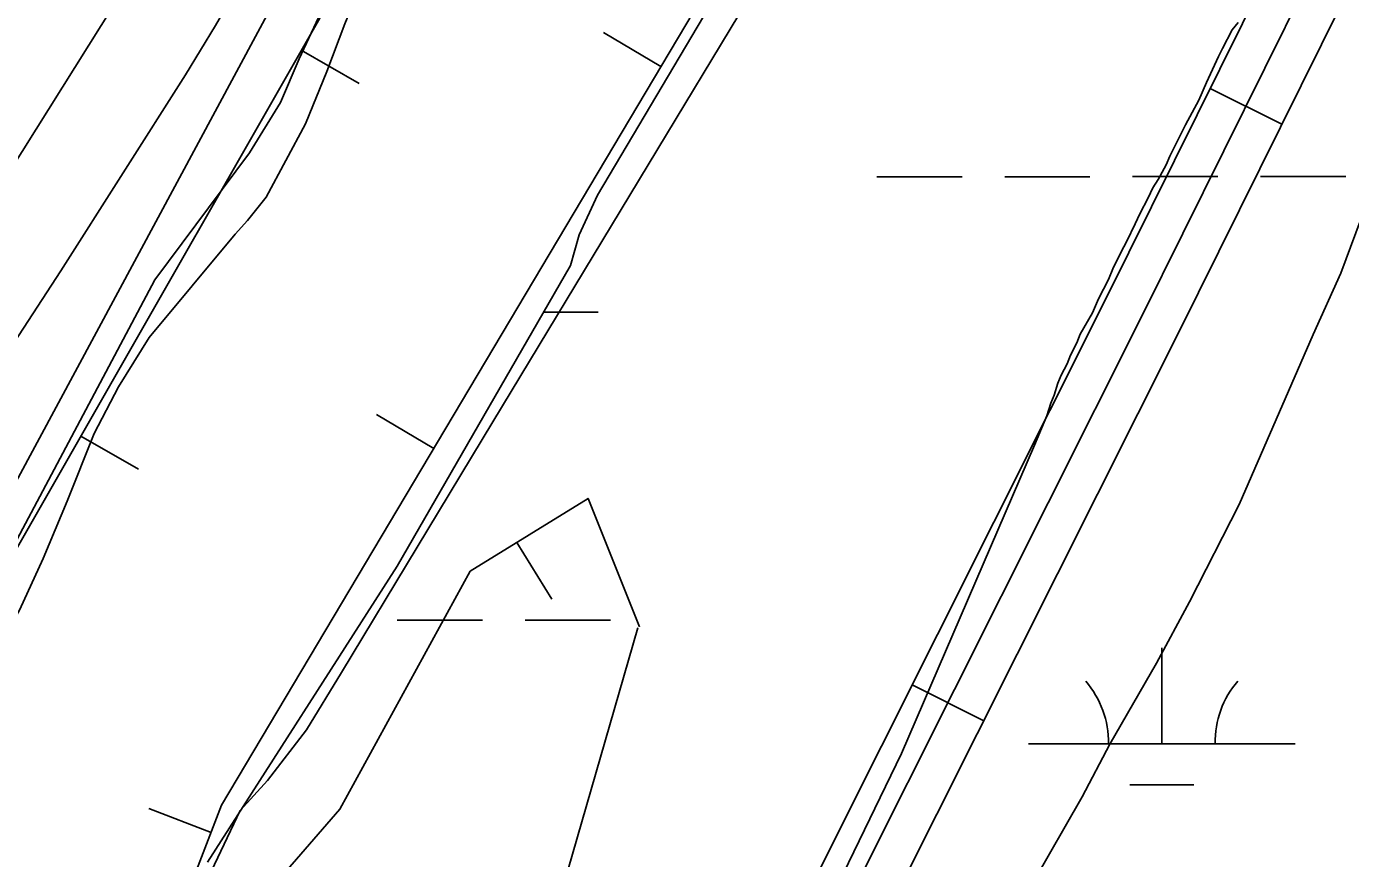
# Model space of a CAD drawing. Extents: x 3279314 to 3317160, y 734079 to 759431.
# Drawn here: x 3294552.7 to 3295049.5, y 744785.6 to 745097.5 of the extents above; entities that cross this region are included whole.
import ezdxf

# ---------------------------------------------------------------- set-up
doc = ezdxf.new("R2010")
doc.units = 0
for name, color, linetype in [('V-BORW-LINE', 7, 'Continuous'), ('V-LEVE-TOET', 7, 'Continuous'), ('V-ROAD-CNTR', 7, 'Continuous'), ('V-SITE-VEGE', 7, 'Continuous'), ('V-WETL-SWMP', 7, 'Continuous')]:
    doc.layers.add(name, color=color, linetype=linetype)

msp = doc.modelspace()

# ---------------------------------------------------------------- linework, layer by layer
at = {"layer": 'V-BORW-LINE'}
for p, q in [((3294790.71, 745082.49), (3294769.22, 745095.27)), ((3294655.85, 745088.62), (3294677.55, 745076.21)), ((3294705.52, 744939.31), (3294684.04, 744952.09)), ((3294573.13, 744944), (3294594.83, 744931.59)), ((3294736.68, 744904.1), (3294749.81, 744882.83)), ((3294622.01, 744795.32), (3294598.68, 744804.31))]:
    msp.add_line(p, q, dxfattribs=at)
for points in [[(3296579.92, 747680.55), (3296514.36, 747562.31), (3296442.81, 747474.87), (3296295.73, 747369.6), (3296182.91, 747282.81), (3296027.73, 747078.61), (3295925.34, 746895.76), (3295814.24, 746718.51), (3295699.07, 746646.74), (3295677.09, 746592.56), (3295458.27, 746356.21), (3295349.69, 746196.74), (3295230.88, 746003.15), (3295110.97, 745804.26), (3295055.03, 745610.54), (3294992.24, 745446.55), (3294899.66, 745256.67), (3294818.09, 745128.52), (3294625.97, 744805.6), (3294546.82, 744600.23), (3294527.39, 744482.04), (3294520.6, 744418.03), (3294430.4, 744156.18)], [(3294116.17, 743668.77), (3294201.13, 743837.99), (3294291.66, 744190.29), (3294349.13, 744432.49), (3294469.66, 744747.7), (3294478.37, 744778.32), (3294662.25, 745099.8), (3294784.19, 745326.13), (3294907.22, 745535.54), (3294920.38, 745568.09), (3294917.75, 745708.28), (3294917.88, 745822.87), (3295062.2, 746050.44), (3295337.79, 746450.59), (3295570.28, 746738.76), (3295640.95, 746821.03), (3295715.27, 746937.2), (3295879.45, 747161.67), (3295936.15, 747243.35), (3296030.89, 747356.46), (3296119.77, 747412.2), (3296285.83, 747515.92), (3296411.16, 747650.39)], [(3294114.83, 743666.04), (3294109.51, 743631.42), (3294157.24, 743617.77), (3294232.46, 743605.62), (3294251.75, 743658.87), (3294343.87, 743914.22), (3294430.4, 744156.18), (3294520.6, 744418.03), (3294527.39, 744482.04), (3294546.82, 744600.23), (3294625.97, 744805.6), (3294818.09, 745128.52), (3294899.66, 745256.67), (3294992.24, 745446.55)], [(3294662.25, 745099.8), (3294478.37, 744778.32), (3294469.66, 744747.7), (3294349.13, 744432.49), (3294291.66, 744190.29), (3294201.13, 743837.99), (3294116.17, 743668.77)], [(3294782.06, 744872.14), (3294729.63, 744690.33), (3294746.75, 744662.6), (3294718.61, 744588.29), (3294651.25, 744487.73), (3294569.7, 744483.15), (3294554.76, 744517.37), (3294566.84, 744616.5), (3294635.25, 744763.81), (3294670.35, 744804.08), (3294719.26, 744893.34), (3294763.44, 744920.63), (3294782.71, 744872.5)]]:
    msp.add_lwpolyline(points, dxfattribs=at)
at = {"layer": 'V-LEVE-TOET'}
msp.add_lwpolyline([(3293992.43, 743447.1), (3294019.44, 743591.77), (3294024.45, 743607.57), (3294029.58, 743619.21), (3294035.54, 743634.44), (3294192.55, 744115.89), (3294195.98, 744138.35), (3294197.89, 744160.84), (3294200.44, 744197.32), (3294210.54, 744359.51), (3294210.94, 744381.45), (3294212.56, 744398.27), (3294214.34, 744412.81), (3294216.23, 744422.99), (3294222.62, 744441.61), (3294225.4, 744449.13), (3294233.85, 744466.2), (3294295.31, 744579.78), (3294501.62, 744971.98), (3294694.69, 745279.63), (3294786.13, 745471.21)], dxfattribs=at)
at = {"layer": 'V-ROAD-CNTR'}
for p, q in [((3294996.86, 745074.25), (3295023.74, 745060.92)), ((3294885.09, 744850.72), (3294911.9, 744837.25))]:
    msp.add_line(p, q, dxfattribs=at)
for points in [[(3294582.53, 744098.05), (3294638.46, 744292.66), (3294655.42, 744343.41), (3294730.51, 744533.15), (3294852.37, 744785.57), (3294957.86, 744995.64), (3295034.67, 745150.46), (3295127.26, 745350.37), (3295251.09, 745588.22), (3295314.81, 745729.88), (3295391.18, 745862.83)], [(3294600.04, 744103.91), (3294652.79, 744288.22), (3294669.51, 744338.27), (3294744.26, 744527.13), (3294865.83, 744778.94), (3294971.28, 744988.94), (3295048.19, 745143.97), (3295140.73, 745343.75), (3295264.59, 745581.68), (3295328.18, 745723.05), (3295404.19, 745855.36)], [(3294624.18, 744133.74), (3294667.12, 744283.78), (3294683.61, 744333.13), (3294758.01, 744521.1), (3294879.29, 744772.32), (3294984.7, 744982.25), (3295061.72, 745137.49), (3295154.19, 745337.13), (3295278.09, 745575.13), (3295341.56, 745716.22), (3295417.2, 745847.89)]]:
    msp.add_lwpolyline(points, dxfattribs=at)
at = {"layer": 'V-SITE-VEGE'}
for p, q in [((3295057.2, 745035.33), (3295045.88, 745005.06)), ((3295045.88, 745005.06), (3295035.57, 744982.08)), ((3295035.57, 744982.08), (3295007.74, 744918.38)), ((3295007.74, 744918.38), (3294989.16, 744881.82)), ((3294989.16, 744881.82), (3294976.76, 744858.84)), ((3294976.76, 744858.84), (3294959.19, 744828.53)), ((3294959.19, 744828.53), (3294948.87, 744808.69)), ((3294948.87, 744808.69), (3294930.26, 744776.29))]:
    msp.add_line(p, q, dxfattribs=at)
for points in [[(3294239.62, 744414.18), (3294250.93, 744433.29), (3294264.77, 744458.49), (3294310.86, 744531.84), (3294369.86, 744664.22), (3294446.45, 744823.26), (3294565.6, 745005.91), (3294612.35, 745079.47), (3294623.66, 745097.92), (3294696.8, 745223.68), (3294754.94, 745320.29), (3294803.47, 745420.15)], [(3294795.28, 745318.47), (3294769.87, 745296.54), (3294731.92, 745211.63), (3294730.67, 745203.32), (3294722.71, 745175.81), (3294715.88, 745162.1), (3294705.82, 745151.53), (3294693.76, 745140.12), (3294685.4, 745126.44), (3294676.3, 745108.61), (3294672.17, 745098.59), (3294665.48, 745080.71), (3294657.45, 745061.1), (3294642.69, 745033.5), (3294635.73, 745024.84), (3294631.03, 745019.66), (3294598.73, 744980.96), (3294587.21, 744962.51), (3294578.11, 744944.9), (3294568, 744919.62), (3294559.06, 744898.06), (3294550.15, 744878.68), (3294532.72, 744848.93), (3294468.24, 744716.88)], [(3294585.89, 744704.81), (3294632.87, 744803.6), (3294643.17, 744814.83), (3294657.77, 744833.88), (3294670.89, 744855.37), (3294727.67, 744949.38), (3294830.57, 745119.37), (3294851.13, 745153.31)], [(3295007.34, 745098.99), (3295005.12, 745096.25), (3295001.43, 745089.27), (3294999.96, 745086.29), (3294995.54, 745076.58), (3294992.59, 745069.86), (3294987.67, 745060.65), (3294981.77, 745048.95), (3294980.3, 745045.71), (3294977.35, 745040.24), (3294975.38, 745037), (3294973.66, 745033.27), (3294970.46, 745027.29), (3294968.75, 745023.56), (3294965.55, 745017.08), (3294963.33, 745012.85), (3294960.39, 745006.63), (3294958.67, 745002.65), (3294954.98, 744995.43), (3294952.77, 744990.2), (3294948.1, 744982.23), (3294946.87, 744979), (3294944.42, 744974.27), (3294943.19, 744971.04), (3294940.98, 744966.81), (3294939.75, 744963.82), (3294938.28, 744959.34), (3294937.06, 744956.36), (3294935.59, 744951.63), (3294930.99, 744940.54), (3294881.03, 744825.04), (3294795.56, 744648.6)]]:
    msp.add_lwpolyline(points, dxfattribs=at)
at = {"layer": 'V-WETL-SWMP'}
for p, q in [((3294813.58, 745419.04), (3294504.67, 744844.91)), ((3294813.58, 745419.04), (3294504.67, 744844.91)), ((3294655, 745085.42), (3294667.79, 745112.82)), ((3294655, 745085.42), (3294667.79, 745112.82)), ((3294811.14, 745108.81), (3294767.03, 745034.28)), ((3294811.14, 745108.81), (3294767.03, 745034.28)), ((3294648.08, 745069.08), (3294655, 745085.42)), ((3294648.08, 745069.08), (3294655, 745085.42)), ((3294636.39, 745050.17), (3294648.08, 745069.08)), ((3294636.39, 745050.17), (3294648.08, 745069.08)), ((3294600.9, 745002.55), (3294636.39, 745050.17)), ((3294600.9, 745002.55), (3294636.39, 745050.17)), ((3294871.76, 745041.2), (3294903.76, 745041.21)), ((3294919.76, 745041.22), (3294951.76, 745041.24)), ((3294967.76, 745041.25), (3294999.76, 745041.26)), ((3295015.76, 745041.27), (3295047.76, 745041.29)), ((3294767.03, 745034.28), (3294760.14, 745019.46)), ((3294767.03, 745034.28), (3294760.14, 745019.46)), ((3294760.14, 745019.46), (3294756.91, 745007.97)), ((3294760.14, 745019.46), (3294756.91, 745007.97)), ((3294756.91, 745007.97), (3294691.86, 744895.21)), ((3294756.91, 745007.97), (3294691.86, 744895.21)), ((3294504.54, 744821.28), (3294600.9, 745002.55)), ((3294504.54, 744821.28), (3294600.9, 745002.55)), ((3294746.77, 744990.39), (3294767.2, 744990.4)), ((3294691.86, 744895.21), (3294620.61, 744784.27)), ((3294691.86, 744895.21), (3294620.61, 744784.27)), ((3294691.85, 744874.93), (3294723.85, 744874.95)), ((3294739.85, 744874.96), (3294771.85, 744874.97)), ((3294978.72, 744828.65), (3294978.7, 744864.65)), ((3294928.72, 744828.62), (3295028.72, 744828.67)), ((3294966.72, 744813.21), (3294990.72, 744813.22))]:
    msp.add_line(p, q, dxfattribs=at)
for centre, start, end in [((3294923.47, 744829.09), 359.2573, 40.801), ((3295033.96, 744829.15), 139.2573, 180.801)]:
    msp.add_arc(centre, 35.25, start, end, dxfattribs=at)

doc.saveas('drawing.dxf')
